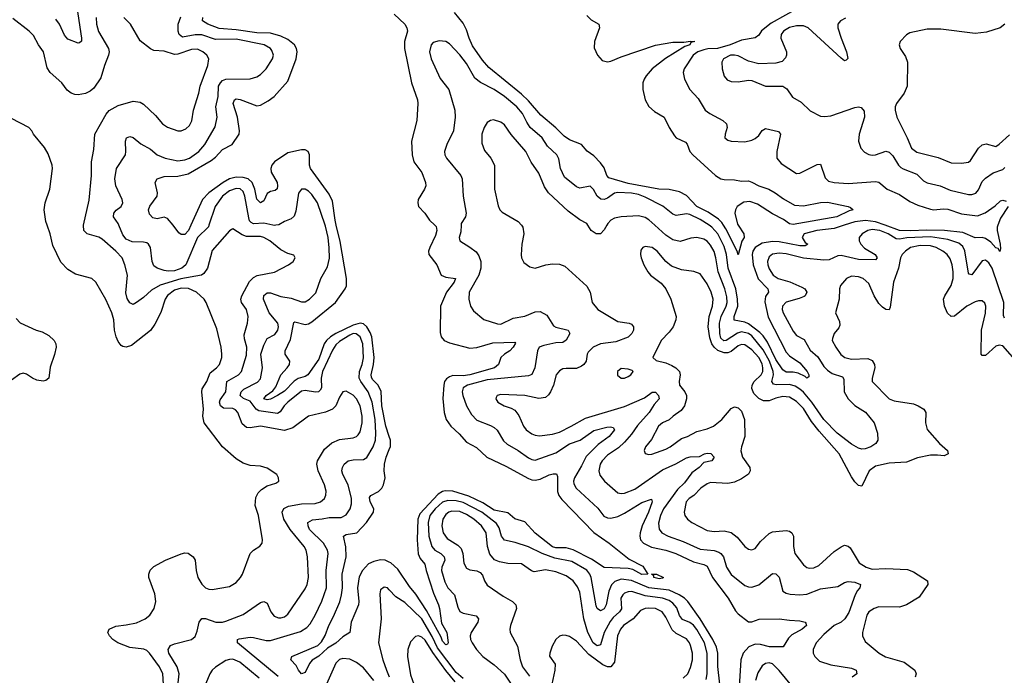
# Model space of a CAD drawing. Header units: inches. Extents: x 1473912 to 1647258, y 640388 to 773423.
# Tile 277 of 420: x 1537850 to 1543579, y 717381 to 721197. Entities that reach past the tile are written whole.
import ezdxf

# ---------------------------------------------------------------- set-up
doc = ezdxf.new("R2010")
doc.units = ezdxf.units.IN
doc.header["$MEASUREMENT"] = 0
for name, color, linetype in [('B5731', 7, 'Continuous'), ('B5732', 7, 'Continuous'), ('B5741', 7, 'Continuous'), ('B5742', 7, 'Continuous')]:
    doc.layers.add(name, color=color, linetype=linetype)

msp = doc.modelspace()

# ---------------------------------------------------------------- linework, layer by layer
at = {"layer": 'B5731', "color": 5}
for points, elevation in [([(1538686.9, 717330), (1538683, 717390), (1538663.9, 717430), (1538604.4, 717510), (1538590, 717524.4), (1538572.2, 717532.2), (1538490, 717542.5), (1538420.4, 717570), (1538391.9, 717590), (1538373.1, 717610), (1538363.5, 717630), (1538369.7, 717650), (1538410, 717667.6), (1538470, 717673.8), (1538530, 717686.3), (1538580.5, 717710), (1538606.9, 717730), (1538633, 717770), (1538642.3, 717810), (1538635.4, 717855.4), (1538600.5, 717950), (1538600.5, 717970), (1538608.2, 717991.8), (1538630, 718013.4), (1538699, 718050), (1538790, 718088.4), (1538810, 718094.4), (1538830, 718092.4), (1538858.7, 718070), (1538870.2, 718050), (1538876.2, 717990), (1538887.1, 717950), (1538910, 717910.3), (1538930.2, 717890.2), (1538950, 717881.5), (1538970, 717880.2), (1539070, 717898.3), (1539110, 717920.3), (1539135.4, 717950), (1539145.4, 717970), (1539191, 718089), (1539211, 718109), (1539246.6, 718133.4), (1539260.9, 718150), (1539262.4, 718170), (1539238.8, 718310), (1539220.7, 718370), (1539223.9, 718416.1), (1539237.1, 718442.9), (1539256.8, 718463.2), (1539290, 718483.2), (1539341, 718499), (1539357, 718510), (1539355.6, 718530), (1539346, 718550), (1539290, 718587.3), (1539250, 718597.6), (1539190, 718602), (1539150, 718616.4), (1539110, 718641), (1539030, 718709.7), (1538922.2, 718850), (1538914.7, 718890), (1538918.6, 718930), (1538908.7, 719030), (1538912.1, 719047.9), (1538938.2, 719090), (1538958.5, 719141.5), (1538995.3, 719170), (1539013, 719190), (1539025.4, 719230), (1539026.3, 719250), (1539021.6, 719290), (1538997.5, 719397.5), (1538935.1, 719550), (1538923.1, 719570), (1538879.3, 719610), (1538831.5, 719631.5), (1538790, 719634.9), (1538750, 719622.1), (1538709, 719591), (1538695.4, 719570), (1538670, 719493), (1538635.4, 719424.6), (1538611.4, 719388.6), (1538500.3, 719299.7), (1538470, 719290.8), (1538450, 719294.2), (1538441, 719301), (1538422.8, 719322.8), (1538410.5, 719350.5), (1538401.8, 719390), (1538397.2, 719450), (1538385.8, 719490), (1538350, 719567.6), (1538292.3, 719670), (1538270, 719691.1), (1538174.9, 719714.9), (1538130, 719742), (1538090, 719786), (1538043.2, 719883.2), (1538026.5, 719950), (1538009.3, 720000)], 780), ([(1538760.9, 717230), (1538777.4, 717390), (1538766, 717430), (1538717, 717510), (1538714.4, 717530), (1538726.3, 717553.7), (1538750, 717563.9), (1538849.3, 717590), (1538870, 717605.7), (1538882.7, 717637.3), (1538894.2, 717690), (1538909.1, 717710.9), (1538930, 717710.9), (1538990.8, 717690.8), (1539030, 717689.5), (1539050, 717695), (1539150, 717734.7), (1539250, 717805.4), (1539270, 717810.2), (1539290, 717801.1), (1539311, 717750), (1539330, 717724.1), (1539355.1, 717715.1), (1539370, 717714.4), (1539390, 717720.9), (1539410, 717736.9), (1539510, 717883.2), (1539523, 717910), (1539529.3, 717950), (1539523.6, 718070), (1539516.1, 718110), (1539505, 718130), (1539423.7, 718230), (1539387, 718290), (1539376.8, 718330), (1539387.4, 718352.6), (1539413.8, 718366.2), (1539490, 718378.1), (1539570, 718380.1), (1539600.4, 718390), (1539623.5, 718410), (1539631.4, 718430), (1539632.5, 718452.5), (1539622.6, 718490), (1539586.6, 718570), (1539579.4, 718610), (1539582.2, 718630), (1539623.7, 718696.3), (1539665.2, 718734.8), (1539710, 718753.1), (1539790, 718762.3), (1539809.9, 718770.1), (1539819.1, 718780.9), (1539830, 718798.7), (1539842.5, 718850), (1539841.6, 718890), (1539830.4, 718950), (1539810, 718989.8), (1539790, 719011.7), (1539750, 719034.8), (1539730, 719031.6), (1539710, 719000.7), (1539689.3, 718950), (1539670, 718929.8), (1539630, 718912), (1539530, 718889.7), (1539438.6, 718821.4), (1539390, 718805.6), (1539250, 718830.6), (1539190, 718821.1), (1539170, 718823.1), (1539144.1, 718844.1), (1539118.5, 718910), (1539105.6, 718925.6), (1539090, 718932.8), (1539035, 718935), (1539018.4, 718950), (1539013.2, 718970), (1539016.7, 718983.3), (1539049.9, 719030), (1539055.6, 719090), (1539122.9, 719130), (1539139.9, 719150), (1539170, 719244), (1539172.3, 719290), (1539158.5, 719338.5), (1539156.6, 719363.4), (1539175.8, 719430), (1539179.8, 719470), (1539169.8, 719510), (1539140.9, 719550), (1539136.6, 719570), (1539141.4, 719590), (1539187.3, 719672.7), (1539210, 719696.3), (1539232.5, 719707.5), (1539333, 719727), (1539414.5, 719770), (1539440.9, 719790), (1539452.7, 719810), (1539445.6, 719825.6), (1539410, 719836.9), (1539370, 719857.5), (1539304.9, 719910), (1539270.8, 719930), (1539250, 719935.2), (1539170, 719935.7), (1539144.5, 719944.5), (1539090, 719979.7), (1539070, 719968.2), (1538970, 719853.6), (1538942.6, 719750), (1538921.2, 719718.8), (1538906.7, 719710), (1538788, 719688), (1538667.8, 719652.2), (1538616.6, 719623.4), (1538570, 719579), (1538530, 719550.9), (1538510, 719539.7), (1538490, 719548.3), (1538474.2, 719574.2), (1538467, 719607), (1538477.7, 719710), (1538461.8, 719770), (1538445, 719810), (1538410, 719849.8), (1538330, 719919.2), (1538310, 719931.7), (1538242, 719950), (1538222.7, 719970), (1538221.6, 719998.4), (1538221.9, 720000)], 760), ([(1538950.8, 720000), (1538948.1, 719991.9), (1538883.6, 719930), (1538816.3, 719770), (1538792.6, 719750), (1538750, 719735.8), (1538713.9, 719733.9), (1538690, 719737.8), (1538649.4, 719750), (1538630, 719763.6), (1538620.9, 719790), (1538610.7, 719870), (1538599.3, 719890), (1538590, 719897.3), (1538570, 719902.4), (1538504.6, 719904.6), (1538470, 719918.7), (1538450, 719944.2), (1538427, 720000)], 740), ([(1538846.1, 720000), (1538832.5, 719970), (1538810, 719946), (1538790, 719947.5), (1538776.5, 719956.5), (1538742, 720000)], 720), ([(1539353.5, 717373.5), (1539117.4, 717570), (1539117, 717583), (1539118, 717590), (1539127, 717593), (1539190, 717602), (1539210, 717601.7), (1539283.3, 717583.3), (1539310, 717583.5), (1539484.1, 717635.9), (1539521.1, 717658.9), (1539539.9, 717680.1), (1539569.1, 717730), (1539607.6, 717812.4), (1539635, 717890), (1539633.9, 717990), (1539644.4, 718090), (1539640.5, 718110), (1539617.9, 718150), (1539536.4, 718230), (1539528.1, 718250), (1539526.8, 718270), (1539553.6, 718286.4), (1539610, 718291.4), (1539650, 718300.1), (1539721.2, 718298.8), (1539750, 718314.7), (1539773.2, 718350), (1539780.4, 718379.6), (1539780.4, 718410), (1539761.5, 718490), (1539729.9, 718550), (1539724.7, 718570), (1539727.3, 718590), (1539737.2, 718610), (1539761.6, 718630), (1539790, 718635.7), (1539850, 718636.8), (1539870, 718649.3), (1539906.7, 718710), (1539919.7, 718750), (1539922.6, 718790), (1539918.6, 718870), (1539899.8, 718970), (1539877.9, 719030), (1539834.9, 719090), (1539825.7, 719110), (1539827.8, 719150), (1539843.3, 719190), (1539851.2, 719228.8), (1539846.1, 719310), (1539830.8, 719350), (1539807.7, 719367.7), (1539790, 719369.4), (1539770, 719361.5), (1539710, 719324.1), (1539690, 719304.3), (1539670, 719273.7), (1539611.8, 719150), (1539603.4, 719110), (1539605.8, 719054.2), (1539598.9, 719041.1), (1539588.3, 719031.7), (1539570.5, 719029.5), (1539510, 719039.5), (1539490, 719033.8), (1539409.5, 718970), (1539387.9, 718950), (1539364.7, 718915.3), (1539350, 718904.9), (1539240.4, 718920.4), (1539225.5, 718930), (1539190, 718975.7), (1539152.2, 718992.2), (1539132.2, 719010), (1539138.1, 719030), (1539153.7, 719046.3), (1539233.8, 719086.2), (1539250, 719106.7), (1539261.7, 719170), (1539253.5, 719250), (1539270, 719303.1), (1539290, 719341.1), (1539335.1, 719364.9), (1539352.6, 719390), (1539355, 719410), (1539350.9, 719430), (1539300.4, 719490), (1539268.7, 719570), (1539270, 719592.4), (1539290, 719606.6), (1539310, 719606.2), (1539370, 719585.1), (1539430, 719576.4), (1539490, 719555.2), (1539510, 719555.6), (1539536.8, 719570), (1539572.3, 719607.7), (1539601.4, 719690), (1539641.2, 719758.8), (1539651.5, 719808.5), (1539651.4, 719868.6), (1539645.2, 719930), (1539630, 719994.5), (1539628, 720000)], 740), ([(1540000, 718770.6), (1539981, 718830), (1539957.7, 718950), (1539953.3, 719033.3), (1539935.7, 719070), (1539903.1, 719103.1), (1539896.4, 719116.4), (1539894.2, 719130), (1539908.8, 719190), (1539911.6, 719230), (1539898.2, 719350), (1539890, 719375.3), (1539870, 719409.5), (1539850, 719426), (1539830, 719430.2), (1539790, 719419.3), (1539689.6, 719370.4), (1539657.7, 719350), (1539634.4, 719330), (1539620.6, 719310), (1539590, 719220.7), (1539525.5, 719130), (1539510, 719119.9), (1539470, 719107.8), (1539446.5, 719093.5), (1539390, 719034.6), (1539349.1, 719010), (1539308.8, 718988.8), (1539290, 718984.6), (1539269.9, 718990), (1539284.2, 719010), (1539323.4, 719036.6), (1539339.2, 719060.8), (1539369.3, 719130.7), (1539406.6, 719170), (1539419, 719190), (1539421.2, 719210), (1539395.1, 719250), (1539393.8, 719270), (1539424.7, 719335.3), (1539445, 719435), (1539450, 719439.1), (1539510, 719423.1), (1539530, 719427.2), (1539550, 719438.9), (1539686.8, 719550), (1539743.5, 719630), (1539751.5, 719648.5), (1539751.4, 719690), (1539714.9, 719905.1), (1539692, 720000)], 720), ([(1539340.1, 720000), (1539330, 719998.1), (1539322.6, 720000)], 740), ([(1537830, 719457.3), (1537851.9, 719431.9), (1537945.5, 719390), (1537979.8, 719379.8), (1538019.3, 719359.3), (1538050.3, 719330), (1538060.9, 719310), (1538061.3, 719290), (1538052.3, 719247.7), (1538026.3, 719173.7), (1538019.1, 719110), (1538002.3, 719097.7), (1537987, 719093), (1537950, 719098.7), (1537923.6, 719110), (1537890, 719133), (1537870, 719139.7), (1537850, 719133), (1537801.5, 719098.5)], 780), ([(1540000, 718039.5), (1539975.8, 718050), (1539950, 718052.6), (1539910, 718044), (1539880.2, 718030), (1539844.1, 717990), (1539825.8, 717954.2), (1539815, 717890), (1539822.5, 717810), (1539820.5, 717790), (1539779.4, 717690), (1539770, 717629.5), (1539730, 717604.8), (1539690, 717567.5), (1539640.9, 717539.1), (1539590, 717491.7), (1539550.8, 717469.2), (1539536.2, 717450), (1539510, 717396.2), (1539490, 717388.7), (1539471.6, 717410), (1539458, 717438), (1539427.8, 717470), (1539432.7, 717490), (1539585, 717555), (1539605.4, 717574.6), (1539627.8, 717612.2), (1539648.1, 717670), (1539676.7, 717723.3), (1539712.4, 717807.6), (1539722.3, 717850), (1539727.4, 717890), (1539726.5, 717970), (1539750.3, 718070), (1539747.7, 718127.7), (1539733.1, 718190), (1539750, 718199.5), (1539810.7, 718210), (1539868.4, 718270), (1539908.2, 718330), (1539910.7, 718350), (1539888.5, 718390), (1539885.1, 718414.9), (1539892.5, 718427.5), (1539937.6, 718450), (1539956.2, 718470), (1539967.2, 718490), (1539976.8, 718530), (1539971.5, 718570), (1539972.8, 718610), (1539982.7, 718650), (1540000, 718694.6)], 720), ([(1540000, 717879.1), (1539990, 717889.7), (1539970, 717894), (1539950, 717878), (1539944.6, 717855.4), (1539952.4, 717710), (1539938.4, 717570), (1539963.3, 717470), (1539983.8, 717410), (1540000, 717372.7)], 740), ([(1539244.1, 717364.1), (1539130, 717457), (1539090, 717475), (1539070, 717473.7), (1539050, 717466.1), (1538990, 717428), (1538968.8, 717410), (1538955.3, 717390), (1538922.9, 717310)], 760), ([(1539910, 717350.5), (1539850, 717423.4), (1539810, 717455.7), (1539770, 717474.2), (1539730, 717479.4), (1539710, 717472.4), (1539690, 717451), (1539627.9, 717312.1)], 740)]:
    msp.add_lwpolyline(points, dxfattribs=dict(at, elevation=elevation))
at = {"layer": 'B5732', "color": 5}
for points, elevation in [([(1538182.8, 721270), (1538210.2, 721089.8), (1538208.4, 721071.6), (1538197.1, 721062.9), (1538190, 721060.9), (1538130, 721084), (1538110, 721106), (1538080.4, 721170), (1538060.4, 721200.4)], 740), ([(1538294.8, 721210), (1538296.9, 721170), (1538307.6, 721127.6), (1538367.2, 721030), (1538370.8, 721010), (1538367, 720990), (1538343.2, 720930), (1538321.9, 720858.1), (1538281.3, 720798.7), (1538259.8, 720780.2), (1538233.2, 720766.8), (1538190, 720759.3), (1538170, 720761.8), (1538149, 720769), (1538125.8, 720785.8), (1538094.7, 720830), (1538026.3, 720890), (1538010, 720917.2), (1537987.7, 721010), (1537959.2, 721050), (1537930, 721105.1), (1537904.7, 721130), (1537810, 721203.1)], 760), ([(1538221.9, 720000), (1538253, 720147), (1538267.2, 720290), (1538267.8, 720370), (1538282, 720442), (1538287.8, 720530), (1538352.9, 720647.1), (1538370.8, 720669.2), (1538421.8, 720698.2), (1538510, 720722.9), (1538550, 720716.2), (1538570, 720704.4), (1538639.6, 720639.6), (1538681.3, 720590), (1538710, 720571.6), (1538770, 720549.1), (1538790, 720549.1), (1538817.4, 720562.6), (1538838.1, 720581.9), (1538852.3, 720607.7), (1538861.4, 720670), (1538891.9, 720770), (1538898.9, 720810), (1538944.1, 720930), (1538951.1, 720970), (1538939.1, 720990), (1538915.3, 721010), (1538884.6, 721024.6), (1538850, 721024.3), (1538770, 720995.8), (1538750, 720993.8), (1538690, 721013.1), (1538630, 721017.4), (1538610, 721026.5), (1538550, 721074.4), (1538495.3, 721170), (1538455.4, 721210)], 760), ([(1538427, 720000), (1538422.9, 720010), (1538395.8, 720050), (1538397.1, 720070), (1538411.7, 720088.3), (1538440.3, 720110), (1538448.9, 720130), (1538445.8, 720150), (1538409.4, 720229.4), (1538403, 720270), (1538413, 720330), (1538464.7, 720410), (1538468, 720430), (1538464.8, 720490), (1538471, 720509), (1538490, 720516.9), (1538510, 720510.3), (1538555.3, 720475.3), (1538610, 720443.2), (1538650, 720410.1), (1538697, 720390), (1538770, 720375.3), (1538810, 720380.5), (1538838, 720390), (1538891.2, 720430), (1538927.7, 720470), (1538986.9, 720573.1), (1538999.1, 720630), (1538991, 720690), (1539004.1, 720750), (1539007.3, 720810), (1539018.3, 720830), (1539030, 720842.2), (1539050, 720851.5), (1539190, 720852.5), (1539230, 720864.1), (1539250, 720877.2), (1539283.8, 720910), (1539321.1, 720970), (1539325.7, 720990), (1539317.4, 721017.4), (1539308.8, 721030), (1539273, 721050), (1539110, 721082.7), (1538990, 721081.8), (1538908.9, 721108.9), (1538870, 721108.5), (1538796.1, 721096.1), (1538778.5, 721110), (1538771.6, 721130), (1538771.8, 721170), (1538786.9, 721213.1)], 740), ([(1538742, 720000), (1538710, 720040.5), (1538690, 720047.1), (1538650, 720038), (1538624.1, 720044.1), (1538604.8, 720064.8), (1538599.4, 720090), (1538607.7, 720112.3), (1538649.8, 720170), (1538651.2, 720190), (1538638.4, 720250), (1538649.5, 720270), (1538690, 720284.7), (1538770, 720285.9), (1538830, 720300.1), (1538963.5, 720376.5), (1538990, 720397.2), (1539030, 720441.4), (1539086.5, 720470), (1539126.1, 720530), (1539129.3, 720550), (1539117.9, 720630), (1539092.1, 720710), (1539099.8, 720730), (1539110, 720736.1), (1539131.8, 720731.8), (1539230, 720696.1), (1539250, 720699.4), (1539296, 720724), (1539329.8, 720750), (1539410, 720839), (1539458.3, 720970), (1539465, 721010), (1539460.9, 721030), (1539449.1, 721050), (1539410, 721082.5), (1539370, 721102), (1539310, 721117.6), (1539230, 721120.7), (1539110, 721137.8), (1539010, 721146), (1538945.3, 721170), (1538913.3, 721190), (1538914.8, 721210)], 720), ([(1538009.3, 720000), (1538001.8, 720021.8), (1537992.4, 720090), (1537998.8, 720130), (1538024.2, 720210), (1538039.8, 720330), (1538038.5, 720350), (1538015.2, 720415.2), (1537993.4, 720453.4), (1537929.7, 720529.7), (1537919.5, 720550), (1537902, 720570), (1537801.8, 720621.8)], 780), ([(1539692, 720000), (1539684.8, 720030), (1539670, 720140.4), (1539650, 720180.5), (1539542.7, 720330), (1539536, 720350), (1539535.2, 720410), (1539528.8, 720428.8), (1539510, 720438.9), (1539490, 720439.1), (1539410, 720422.6), (1539331.5, 720370), (1539317.1, 720350), (1539311.6, 720330), (1539313.8, 720310), (1539347.5, 720250), (1539350.8, 720229.2), (1539347.4, 720212.6), (1539336.6, 720203.4), (1539310, 720196.8), (1539290, 720185.3), (1539270, 720143), (1539250.5, 720130), (1539230, 720152.6), (1539217.8, 720210), (1539201.5, 720250), (1539179.1, 720270), (1539150, 720279), (1539110, 720279.4), (1539069.9, 720270.1), (1539034, 720250), (1538951.2, 720190), (1538914.1, 720150), (1538846.1, 720000)], 720), ([(1539322.6, 720000), (1539270, 720013.4), (1539210, 720009.1), (1539196.2, 720016.2), (1539187.1, 720027.1), (1539182.7, 720042.7), (1539159.5, 720170), (1539150, 720197.5), (1539131.8, 720211.8), (1539110, 720214.8), (1539070, 720201.5), (1539030.7, 720170), (1538986.2, 720110), (1538950.8, 720000)], 740), ([(1539628, 720000), (1539581.7, 720130), (1539550, 720178.7), (1539530, 720198.6), (1539510, 720210.7), (1539490, 720210.9), (1539472.1, 720187.9), (1539457.3, 720082.7), (1539446.9, 720053.1), (1539430, 720038.2), (1539390, 720022.8), (1539356.9, 720003.1), (1539340.1, 720000)], 740)]:
    msp.add_lwpolyline(points, dxfattribs=dict(at, elevation=elevation))
at = {"layer": 'B5741', "color": 5}
for points, elevation in [([(1540265.1, 720000), (1540272.7, 719992.7), (1540277.8, 719970), (1540270, 719940.5), (1540236.1, 719870), (1540229.4, 719850), (1540230.2, 719830), (1540276.2, 719770), (1540302.4, 719710), (1540330, 719697.5), (1540385.5, 719690), (1540378.5, 719670), (1540333.1, 719610), (1540299, 719530), (1540297, 719377), (1540301.8, 719350), (1540319.5, 719330), (1540350, 719315.5), (1540470, 719284.9), (1540510, 719288), (1540603.7, 719316.3), (1540730, 719320.7), (1540734, 719314), (1540720.9, 719290), (1540702.2, 719270), (1540670.1, 719249.9), (1540650.2, 719230), (1540636.5, 719190), (1540613.4, 719170), (1540469.6, 719129.6), (1540430, 719124.1), (1540370, 719125.4), (1540350, 719118.7), (1540333.1, 719106.9), (1540322.5, 719090), (1540318.1, 719070), (1540312.5, 718992.5), (1540320.2, 718910), (1540331, 718870), (1540359, 718830), (1540406.7, 718786.7), (1540450, 718737.8), (1540507.3, 718707.3), (1540567.3, 718650), (1540678.4, 718598.4), (1540810, 718525.9), (1540830, 718517.7), (1540850, 718515.7), (1540877.5, 718522.5), (1540930, 718548.1), (1540954.3, 718554.3), (1540972.9, 718552.9), (1540978.4, 718538.4), (1540979.2, 718450), (1540987.4, 718427.4), (1541004.2, 718404.2), (1541190, 718211.8), (1541280.4, 718150), (1541397.2, 718057.2), (1541475.6, 718015.6), (1541504.7, 717970), (1541470, 717967.8), (1541416.7, 717996.7), (1541390, 718002.5), (1541250, 718008.8), (1541177.3, 718057.3), (1541070, 718111.5), (1541030, 718122.5), (1540970, 718123.6), (1540950, 718128.7), (1540848.8, 718208.8), (1540790, 718273.5), (1540730, 718290.6), (1540690, 718325.8), (1540610, 718342.2), (1540543.9, 718383.9), (1540463.3, 718423.3), (1540370, 718453.2), (1540325.7, 718454.3), (1540309.7, 718450.3), (1540285.1, 718434.9), (1540178.4, 718321.6), (1540167.2, 718290), (1540162.1, 718170), (1540167.9, 718087.9), (1540180.3, 718060.3), (1540207.7, 718027.7), (1540215.2, 717990), (1540258.1, 717858.1), (1540286.6, 717790), (1540292.8, 717770), (1540303.3, 717683.3), (1540334.5, 717630), (1540342.4, 717570), (1540338.5, 717561.5), (1540330, 717558.2), (1540310, 717579.2), (1540302.5, 717602.5), (1540217.2, 717757.2), (1540153.9, 717853.9), (1540117.1, 717897.1), (1540050, 717997.7), (1540010, 718035.1), (1540000, 718039.5)], 720), ([(1540418.8, 720000), (1540417.2, 719962.8), (1540407.9, 719930), (1540410.3, 719910.3), (1540470, 719873.4), (1540505.4, 719845.4), (1540522.3, 719822.3), (1540533.7, 719790), (1540532.7, 719750), (1540521.5, 719710), (1540464.5, 719610), (1540463.7, 719570), (1540473, 719530), (1540490, 719503.1), (1540550.9, 719450.9), (1540630, 719426.5), (1540650, 719425.2), (1540721, 719459), (1540790, 719471), (1540850, 719497.3), (1540879.2, 719499.2), (1540916.9, 719476.9), (1540955.6, 719415.6), (1540970, 719406.8), (1541041.3, 719390), (1541051.2, 719370), (1541030, 719332.3), (1541010, 719317), (1540970, 719315.1), (1540898.8, 719301.2), (1540872.6, 719290), (1540863.2, 719270), (1540847.8, 719170), (1540829, 719131), (1540810, 719124.2), (1540570, 719100.3), (1540454.9, 719070), (1540430, 719054.6), (1540423.9, 719030), (1540427.7, 719010), (1540450.2, 718950), (1540478.1, 718898.1), (1540510, 718865.9), (1540590, 718835.6), (1540610, 718823.8), (1540627.3, 718807.3), (1540665.8, 718745.8), (1540685.6, 718725.6), (1540750, 718690.1), (1540810, 718646.4), (1540830, 718636.1), (1540850, 718632.3), (1540970, 718675.5), (1541050, 718728.3), (1541111.5, 718748.5), (1541190, 718806), (1541265.6, 718825.6), (1541287.8, 718827.8), (1541302.6, 718822.6), (1541311.3, 718810), (1541279.4, 718770), (1541215.9, 718724.1), (1541145.5, 718654.5), (1541119.5, 718600.5), (1541077.5, 718530), (1541072.5, 718510), (1541074.7, 718494.7), (1541087.9, 718470), (1541214.4, 718354.4), (1541247.9, 718307.9), (1541270, 718297), (1541290, 718295.7), (1541330, 718305), (1541370, 718324.8), (1541470, 718386.4), (1541526.8, 718406.8), (1541530.8, 718390), (1541508.8, 718330), (1541471.3, 718250), (1541460.1, 718210), (1541457.5, 718190), (1541462.1, 718170), (1541479.3, 718150), (1541526.5, 718126.5), (1541610, 718108.3), (1541667.9, 718090), (1541770, 718042.2), (1541830, 718025.6), (1541850, 718015.4), (1541880.5, 717950), (1541972.2, 717830), (1542015.5, 717755.5), (1542030, 717737.6), (1542090, 717692.4), (1542110, 717692.2), (1542152.9, 717707.1), (1542270, 717710.2), (1542330, 717700.9), (1542390, 717698.5), (1542420.7, 717690), (1542423.8, 717683.8), (1542428, 717670), (1542403.8, 717650), (1542343.2, 717616.8), (1542323.3, 717596.7), (1542292.6, 717547.4), (1542213.1, 717546.9), (1542160.3, 717560.3), (1542130, 717561.5), (1542093, 717547), (1542059.2, 717510), (1542045.5, 717470), (1542031.8, 717251.8)], 740), ([(1540769.1, 720000), (1540777.7, 719990), (1540782.4, 719950), (1540771.5, 719890), (1540768.6, 719828.6), (1540770.5, 719810.5), (1540783.4, 719783.4), (1540818.5, 719758.5), (1540850, 719750.5), (1540910.8, 719769.2), (1540950, 719776.1), (1540990, 719773.8), (1541021.8, 719761.8), (1541150, 719646), (1541169, 719610), (1541180.9, 719550), (1541214, 719510), (1541330, 719440.2), (1541396, 719430), (1541410, 719423.8), (1541421.3, 719410), (1541421.1, 719390), (1541412.7, 719370), (1541390, 719348.8), (1541318.3, 719321.7), (1541230, 719311), (1541186.9, 719290), (1541158.5, 719261.5), (1541152.2, 719250), (1541145.4, 719210), (1541132.1, 719190), (1541119.1, 719180.9), (1541090, 719166.9), (1541030, 719167.3), (1541010, 719164.1), (1540990, 719153.5), (1540970.9, 719129.1), (1540955.9, 719070), (1540939.2, 719030), (1540927.5, 719012.5), (1540910, 718997.7), (1540870, 718991.6), (1540790, 719008.8), (1540650, 719015.3), (1540628.5, 719010), (1540623, 718997), (1540620.3, 718990), (1540632.4, 718970), (1540668, 718950), (1540710, 718936.5), (1540730, 718923.6), (1540753.4, 718893.4), (1540781.2, 718830), (1540796.5, 718810), (1540830, 718785.6), (1540850, 718777.7), (1540875.1, 718775.1), (1540950, 718785), (1540990, 718796.8), (1541059.3, 718830), (1541141.7, 718878.3), (1541370, 718944.9), (1541484.6, 718995.4), (1541530, 719028.9), (1541550, 719028.7), (1541566, 719010), (1541570.2, 718990), (1541542, 718958), (1541512.2, 718910), (1541445.1, 718834.9), (1541410, 718783.4), (1541370, 718737.2), (1541335.1, 718704.9), (1541270, 718662), (1541239.4, 718630), (1541228.2, 718610), (1541219.4, 718570), (1541225.2, 718545.2), (1541253.2, 718510), (1541330, 718443.2), (1541350, 718439.4), (1541370, 718441.6), (1541430, 718464.3), (1541590, 718576.1), (1541668, 718612), (1541730, 718646.5), (1541752.2, 718652.2), (1541805.7, 718654.3), (1541834, 718670), (1541850, 718673.4), (1541871.2, 718671.2), (1541890.3, 718650), (1541877.1, 718630), (1541830, 718619.7), (1541802.9, 718590), (1541761.3, 718558.7), (1541718, 718502), (1541677.4, 718462.6), (1541596.5, 718350), (1541577.7, 718310), (1541566.9, 718266.9), (1541570.7, 718230.7), (1541587.3, 718210), (1541622.7, 718190), (1541710, 718159.6), (1541810, 718114.3), (1541890, 718107.4), (1541918.3, 718098.3), (1541930.4, 718090.4), (1541944.6, 718070), (1541963.5, 718010), (1541990, 717967.2), (1542070, 717903.8), (1542090, 717895.4), (1542110, 717893.5), (1542150, 717907.9), (1542230, 717972.4), (1542250, 717971.3), (1542270, 717952.7), (1542291.4, 717870), (1542310, 717858.7), (1542332.9, 717852.9), (1542390, 717849.6), (1542430, 717852.8), (1542510, 717883.5), (1542610, 717898.4), (1542650, 717920.6), (1542670, 717926), (1542710, 717922.3), (1542742.4, 717910), (1542739, 717890), (1542725.1, 717874.9), (1542711.8, 717848.2), (1542673.9, 717746.1), (1542651.3, 717708.7), (1542629.3, 717690.7), (1542590, 717669.9), (1542530, 717618.8), (1542485.4, 717570), (1542466.6, 717530), (1542467.2, 717510), (1542475.8, 717490), (1542504, 717464), (1542570, 717441.5), (1542690, 717422), (1542717.6, 717410), (1542721.1, 717390), (1542693.1, 717370)], 760), ([(1541265.6, 720000), (1541250, 719974), (1541230, 719951.2), (1541204.5, 719950), (1541175.8, 719970), (1541156.2, 720000)], 760), ([(1543580.4, 719460.4), (1543575.3, 719475.3), (1543577.1, 719550), (1543509.4, 719750), (1543490, 719781.4), (1543470, 719796.8), (1543450, 719793.3), (1543390, 719711.1), (1543375.4, 719715.4), (1543370, 719720.9), (1543350, 719850.9), (1543337.2, 719877.2), (1543315.2, 719895.2), (1543250, 719917.7), (1543150, 719932.3), (1543011.9, 719928.1), (1542970, 719919.3), (1542950, 719920.5), (1542903, 719950), (1542854.5, 719970), (1542810, 719976.4), (1542784.7, 719970), (1542752.1, 719950), (1542735.2, 719930), (1542734.5, 719910), (1542744.8, 719890), (1542766.4, 719866.4), (1542827.2, 719830), (1542838.9, 719810), (1542830, 719798.7), (1542730, 719802), (1542630, 719825.2), (1542610, 719822.9), (1542561, 719799), (1542530, 719796.3), (1542410, 719809.1), (1542310, 719833.9), (1542270, 719838.6), (1542230, 719832.5), (1542210, 719815.8), (1542202.1, 719790), (1542203.3, 719770), (1542210, 719746.7), (1542234.2, 719710), (1542263.2, 719690), (1542331.2, 719671.2), (1542400.8, 719640.8), (1542419.1, 719630), (1542431.1, 719610), (1542420.2, 719590), (1542413.8, 719586.2), (1542386.1, 719573.9), (1542310, 719552.8), (1542287.8, 719530), (1542286.7, 719510), (1542291.7, 719490), (1542350, 719384.6), (1542370, 719358.6), (1542414.6, 719334.6), (1542450, 719273.8), (1542494, 719234), (1542530, 719178), (1542550, 719156.1), (1542578.3, 719138.3), (1542637.2, 719117.2), (1542644.8, 719104.8), (1542647.9, 719030), (1542670, 718991), (1542710, 718951.5), (1542772.2, 718912.2), (1542821.5, 718850), (1542841.1, 718790), (1542843.1, 718750), (1542832, 718730), (1542802.4, 718710), (1542770, 718698.8), (1542750, 718697.2), (1542730, 718703.1), (1542690, 718726), (1542606.4, 718790), (1542530, 718868.8), (1542458.7, 718970), (1542410, 719028.7), (1542390, 719046.2), (1542362.8, 719062.8), (1542330, 719074.2), (1542251.2, 719071.2), (1542235.3, 719075.3), (1542226.6, 719090), (1542236.4, 719130), (1542234.8, 719150), (1542212.7, 719210), (1542175.7, 719275.7), (1542110, 719356.4), (1542090, 719371.1), (1542050, 719380.1), (1542026.8, 719373.2), (1541960.2, 719330), (1541947.8, 719327.8), (1541930, 719342.9), (1541923.4, 719370), (1541921.6, 719430), (1541931.2, 719470), (1541961, 719530), (1541965.8, 719550), (1541964.2, 719584.2), (1541953, 719630), (1541914.2, 719730), (1541901.5, 719810), (1541890, 719848.6), (1541870, 719884.6), (1541850, 719906.9), (1541830, 719919.9), (1541790, 719929.9), (1541754.4, 719925.6), (1541693.4, 719906.6), (1541650, 719914.6), (1541610, 719943), (1541546.1, 720000)], 760), ([(1542648.2, 720000), (1542590, 719981.5), (1542488.7, 719970), (1542414.4, 719950), (1542402.7, 719930), (1542421, 719901), (1542435.8, 719890), (1542419.6, 719880.4), (1542390, 719881.1), (1542270, 719904.4), (1542230, 719905.7), (1542170, 719895.8), (1542130, 719871.3), (1542116.6, 719850), (1542111.8, 719830), (1542118.7, 719770), (1542147.7, 719687.7), (1542204, 719630), (1542206.8, 719610), (1542190, 719586.6), (1542185.4, 719554.6), (1542206.1, 719466.1), (1542310, 719261.7), (1542330, 719241.2), (1542390, 719199.8), (1542431.8, 719150), (1542442.3, 719130), (1542442, 719118), (1542430, 719109.8), (1542419.5, 719119.5), (1542379.4, 719139.4), (1542350, 719146.1), (1542310, 719146), (1542290, 719157.9), (1542250, 719218.8), (1542200.6, 719320.6), (1542176.9, 719356.9), (1542157.1, 719377.1), (1542090, 719427.2), (1542070, 719436.2), (1542007, 719447), (1542007.4, 719470), (1542028.9, 719530), (1542027.5, 719570), (1542017.1, 719630), (1541971.8, 719750), (1541962.4, 719830), (1541950, 719876.5), (1541912.3, 719950), (1541877.7, 719990), (1541862, 720000)], 740), ([(1542030.1, 720000), (1542062.8, 719950), (1542064.9, 719930), (1542052.5, 719907.5), (1542030, 719829), (1542024, 719850), (1541959, 719979), (1541945.5, 720000)], 720), ([(1543542.1, 720000), (1543538.4, 719990), (1543536.9, 719970), (1543556.1, 719890), (1543557.3, 719862.7), (1543552.3, 719847.7), (1543544.2, 719864.2), (1543530, 719869.8), (1543501.7, 719901.7), (1543470, 719922.6), (1543450, 719928.7), (1543410, 719926.9), (1543338.1, 719958.1), (1543230.6, 719970.6), (1543127.5, 719972.5), (1543032.9, 719967.1), (1542970, 719970.2), (1542885.7, 720000)], 740), ([(1543670, 719185.7), (1543570, 719298), (1543550, 719303), (1543530, 719297.2), (1543470, 719243.1), (1543450, 719242), (1543444.2, 719250), (1543446.8, 719390), (1543468.9, 719488.9), (1543471.8, 719530), (1543466.9, 719546.9), (1543450, 719560.5), (1543430, 719561.1), (1543410, 719555.1), (1543361.8, 719530), (1543290, 719471.4), (1543270, 719468.9), (1543249.5, 719489.5), (1543232.1, 719530), (1543226, 719570), (1543232.4, 719590), (1543270, 719650.3), (1543281, 719690), (1543282.2, 719730), (1543276.2, 719770), (1543264.3, 719804.3), (1543246.5, 719830), (1543221.8, 719850), (1543182.7, 719870), (1543150, 719879.7), (1543090, 719881.8), (1543033.8, 719870), (1543003.5, 719850), (1542984.3, 719830), (1542974.6, 719810), (1542963.1, 719750), (1542935, 719670), (1542915.6, 719524.4), (1542910, 719508.4), (1542890, 719509.1), (1542870, 719522.7), (1542850, 719544.9), (1542822.7, 719590), (1542790, 719662), (1542758.4, 719690), (1542730, 719700.9), (1542690, 719703.1), (1542660.3, 719690), (1542626, 719650), (1542619.6, 719630), (1542617.8, 719570), (1542597.7, 719490), (1542620.5, 719440.5), (1542622, 719418), (1542616.5, 719403.5), (1542590.1, 719369.9), (1542579, 719341), (1542578.2, 719330), (1542599, 719290), (1542627.7, 719247.7), (1542650.4, 719230), (1542690, 719221.4), (1542785, 719225), (1542810, 719213.7), (1542823.7, 719190), (1542826.7, 719170), (1542811.3, 719110), (1542810.3, 719090), (1542909.2, 718989.2), (1542937.5, 718977.5), (1543050, 718960.4), (1543077.4, 718950), (1543110.2, 718930), (1543122, 718910), (1543120.2, 718850), (1543130.9, 718810.9), (1543201.3, 718730), (1543248.7, 718690), (1543251.8, 718670), (1543230, 718657.4), (1543190, 718662.9), (1543150, 718661.6), (1543073.9, 718646.1), (1543010, 718622), (1542910, 718615.1), (1542830, 718597.9), (1542792.9, 718570), (1542750, 718482), (1542730, 718485.1), (1542710, 718507.8), (1542690, 718536.5), (1542618.5, 718670), (1542501.7, 718801.7), (1542457.7, 718857.7), (1542410, 718932.8), (1542370, 718975.4), (1542330, 718999.4), (1542290, 719004.3), (1542250, 718994.8), (1542210, 718978.8), (1542178.3, 718978.3), (1542151.3, 718991.3), (1542121.4, 719021.4), (1542111, 719050), (1542112.7, 719070), (1542124.1, 719090), (1542164.6, 719130), (1542173.8, 719150), (1542174.5, 719170), (1542170, 719193), (1542150.9, 719230), (1542110, 719274.4), (1542070, 719303.9), (1542050, 719305.6), (1542030, 719297.6), (1541990, 719265.3), (1541970, 719257.6), (1541950, 719257.7), (1541911.4, 719271.4), (1541890.2, 719290.2), (1541877.8, 719310), (1541865.9, 719345.9), (1541856.3, 719410), (1541860.9, 719470), (1541881.5, 719530), (1541884.6, 719570), (1541873.6, 719610), (1541850, 719659.8), (1541810, 719716.8), (1541771.8, 719731.8), (1541701.4, 719741.4), (1541643, 719763), (1541608.7, 719788.7), (1541558.3, 719850), (1541530, 719871.1), (1541490, 719877), (1541476, 719870), (1541464.9, 719855.1), (1541462, 719830), (1541465.5, 719810), (1541482, 719770), (1541504, 719730), (1541520.7, 719710), (1541582.9, 719662.9), (1541610, 719630.6), (1541639.1, 719570), (1541669.1, 719470), (1541668.1, 719450), (1541653, 719410), (1541630, 719377.3), (1541582.7, 719330), (1541534.9, 719230), (1541553.9, 719213.9), (1541610, 719199.4), (1541644, 719184), (1541667.7, 719170), (1541689.1, 719150), (1541694, 719130), (1541686.7, 719090), (1541689.2, 719070), (1541721.1, 719030), (1541729.4, 719010), (1541730.1, 718990.1), (1541719, 718950), (1541698.3, 718921.7), (1541652.9, 718890), (1541630, 718867.6), (1541590, 718849.8), (1541566.4, 718830), (1541525.8, 718754.2), (1541490.4, 718710), (1541483.7, 718690), (1541490, 718671), (1541510, 718665.7), (1541528.8, 718668.8), (1541610, 718697.1), (1541635.4, 718710), (1541700.9, 718759.1), (1541736.3, 718770), (1541790, 718799.8), (1541850, 718814.6), (1541886.9, 718830), (1541935.4, 718870), (1541990, 718933.1), (1542010, 718942.6), (1542030, 718937.4), (1542050, 718918), (1542067.1, 718870), (1542068.9, 718770), (1542049.6, 718710), (1542047, 718687), (1542055.9, 718650), (1542097.6, 718590), (1542100.2, 718570), (1542090, 718551.6), (1542050, 718524.4), (1542010, 718504.8), (1541970, 718496.5), (1541870, 718503.2), (1541850, 718496.2), (1541812.9, 718470), (1541772.5, 718427.5), (1541745.7, 718410), (1541728.4, 718390), (1541716.9, 718330), (1541720.9, 718310), (1541734.9, 718290), (1541761.1, 718270), (1541850, 718223.2), (1541890, 718218.1), (1541950, 718222.1), (1541990, 718212.5), (1542025.2, 718185.2), (1542070, 718130.3), (1542090, 718114.6), (1542110, 718110.3), (1542130, 718118.7), (1542159.8, 718160.2), (1542210, 718206.5), (1542230, 718215.6), (1542250, 718218.3), (1542310, 718222.7), (1542330, 718219), (1542342, 718210), (1542352.9, 718190), (1542352.1, 718130), (1542361.2, 718090), (1542410, 718024.6), (1542430, 718009.1), (1542444.8, 718004.8), (1542470, 718006), (1542500.4, 718019.6), (1542590, 718101.2), (1542630, 718129.1), (1542650, 718137.4), (1542670, 718133.4), (1542682.2, 718122.2), (1542735.5, 718035.5), (1542774.6, 718010), (1542810, 717999), (1542890, 718003), (1543016.4, 717996.4), (1543050, 717983.1), (1543131.8, 717930), (1543134.9, 717910), (1543084.3, 717835.7), (1543010, 717791.8), (1542970, 717777.9), (1542850, 717779), (1542821.6, 717770), (1542790.3, 717750), (1542779.2, 717730), (1542754.3, 717630), (1542754, 717610), (1542770, 717577.2), (1542850.2, 717510), (1542888.1, 717488.1), (1542997, 717457), (1543057.7, 717410), (1543066, 717390), (1543061.5, 717370)], 780), ([(1540000, 718694.6), (1540007.1, 718712.9), (1540006.6, 718750), (1540000, 718770.6)], 720), ([(1541923.2, 717330), (1541912.1, 717432.1), (1541912.8, 717510), (1541905.2, 717545.2), (1541883.3, 717590), (1541810.1, 717710.1), (1541738.1, 717810), (1541718.7, 717830), (1541687.9, 717850), (1541630, 717876.2), (1541510, 717890.7), (1541410, 717933.3), (1541350, 717940.1), (1541312.3, 717927.7), (1541293.4, 717906.6), (1541277.7, 717870), (1541263.2, 717790), (1541250, 717767.4), (1541230, 717755.6), (1541210, 717769.6), (1541204.7, 717784.7), (1541175.1, 717950), (1541167.7, 717970), (1541150, 717992.1), (1541063.2, 718043.2), (1540963.3, 718063.3), (1540889.9, 718089.9), (1540810, 718127.7), (1540733.5, 718153.5), (1540670, 718168.1), (1540654.2, 718190), (1540640, 718240), (1540624.7, 718264.7), (1540539, 718330), (1540430, 718385.7), (1540390, 718396.4), (1540341.2, 718398.8), (1540310, 718388.9), (1540266.9, 718350), (1540235.8, 718310), (1540225.7, 718270), (1540230.7, 718190.7), (1540248.1, 718130), (1540265.9, 718110), (1540299.8, 718090), (1540320.5, 718070), (1540322.7, 718050), (1540306.4, 718010), (1540304.6, 717990), (1540323.9, 717923.9), (1540341.1, 717890), (1540380.1, 717850), (1540398.3, 717778.3), (1540410, 717753.1), (1540430, 717741.5), (1540506.4, 717726.4), (1540519.7, 717710), (1540516.1, 717690), (1540477.3, 717630), (1540470.9, 717610), (1540472.7, 717590), (1540481.7, 717570), (1540508.7, 717530), (1540544.8, 717490), (1540610, 717442.2), (1540670, 717387.7), (1540709.5, 717330)], 740), ([(1541843.7, 717356.3), (1541851, 717389), (1541850.6, 717510), (1541833.7, 717570), (1541790, 717647.7), (1541770, 717673.2), (1541750, 717688), (1541705.7, 717705.7), (1541690, 717728.9), (1541673.1, 717773.1), (1541650, 717801.6), (1541630, 717815.4), (1541590, 717830), (1541490, 717843.3), (1541412.2, 717867.8), (1541390, 717867), (1541370, 717859.3), (1541358.7, 717850), (1541348.7, 717830), (1541351.4, 717768.6), (1541339.6, 717750), (1541303, 717717), (1541285.7, 717694.3), (1541251.2, 717630), (1541230, 717557.7), (1541210, 717552.5), (1541187.2, 717570), (1541156.4, 717630), (1541132.5, 717710), (1541110, 717864.7), (1541096.2, 717896.2), (1541070, 717930.5), (1541030, 717960.7), (1540970, 717983.9), (1540910, 717994.6), (1540843.6, 717983.6), (1540827.9, 717987.9), (1540770, 718028.7), (1540690, 718031.5), (1540641.1, 718041.1), (1540613.2, 718053.2), (1540585, 718085), (1540572.4, 718130), (1540563.7, 718210), (1540537.8, 718250), (1540493.2, 718290), (1540450, 718317.7), (1540410, 718333.6), (1540364.4, 718335.6), (1540346.7, 718330), (1540330, 718317.2), (1540312, 718290), (1540306.1, 718250), (1540314.6, 718210), (1540337.5, 718177.5), (1540398.6, 718138.6), (1540417.9, 718117.9), (1540428.6, 718090), (1540434.2, 718034.2), (1540450, 718005.3), (1540470, 717995.6), (1540510, 717988.9), (1540530, 717979.5), (1540542.8, 717962.8), (1540554, 717930), (1540570, 717906), (1540662.2, 717842.2), (1540717.1, 717810), (1540736.4, 717790), (1540740.3, 717770), (1540706, 717670), (1540702, 717650), (1540704.4, 717630), (1540746.7, 717550), (1540761.8, 717470), (1540775, 717430), (1540815.6, 717375.6)], 760), ([(1540430, 717362.8), (1540390, 717397.1), (1540280.6, 717540.6), (1540250, 717607), (1540190, 717708.5), (1540090, 717803.7), (1540038.3, 717838.3), (1540000, 717879.1)], 740), ([(1541710, 717364.3), (1541737, 717390), (1541754, 717426), (1541764.7, 717470), (1541764.1, 717510), (1541754, 717554), (1541747.9, 717570), (1541730, 717593.2), (1541670, 717623.6), (1541646, 717646), (1541610, 717719.8), (1541588, 717750), (1541550, 717768.8), (1541508.8, 717771.2), (1541490, 717769.9), (1541462, 717758), (1541419.8, 717710), (1541362.7, 717670), (1541345.8, 717650), (1541329.1, 717610), (1541310, 717456.3), (1541290, 717429.4), (1541270, 717429.9), (1541242.1, 717442.1), (1541161, 717501), (1541090, 717579.3), (1541050, 717605.7), (1541030, 717612.8), (1541010, 717614.7), (1540991.5, 717608.5), (1540970, 717589.6), (1540949.1, 717550), (1540933.7, 717510), (1540932.7, 717492.7), (1540966.3, 717446.3), (1540963.8, 717410), (1540945.4, 717330)], 780), ([(1540383.5, 717343.5), (1540328.7, 717408.7), (1540253.3, 717513.3), (1540210, 717585.9), (1540190, 717602.3), (1540170.3, 717609.7), (1540153.8, 717606.2), (1540124.1, 717575.9), (1540108.8, 717530), (1540107.1, 717490), (1540124.2, 717384.2), (1540143.9, 717330)], 760), ([(1542370, 717287.3), (1542270, 717408.4), (1542230, 717447.5), (1542210, 717452.8), (1542190.1, 717449.9), (1542170, 717435.1), (1542145, 717395), (1542131.2, 717350)], 760)]:
    msp.add_lwpolyline(points, dxfattribs=dict(at, elevation=elevation))
for points, elevation in [([(1541350, 719166), (1541327.7, 719150), (1541328.5, 719128.5), (1541350, 719111), (1541370, 719110.8), (1541390, 719119.1), (1541405.2, 719130), (1541419, 719150), (1541414.5, 719154.5), (1541390, 719162.7)], 780), ([(1541570, 717942.4), (1541539.5, 717950), (1541538.9, 717958.9), (1541526, 717970), (1541556, 717970), (1541595.5, 717950), (1541590, 717947.1)], 720)]:
    msp.add_lwpolyline(points, close=True, dxfattribs=dict(at, elevation=elevation))
at = {"layer": 'B5742', "color": 5}
for points, elevation in [([(1542390, 721270.7), (1542222.8, 721177.2), (1542167.1, 721132.9), (1542150, 721107.4), (1542130, 721091.9), (1542050, 721077.3), (1541984.3, 721050), (1541910.8, 721029.2), (1541853.2, 721026.8), (1541830, 721021.5), (1541796.3, 721010), (1541768.1, 720990), (1541716, 720910), (1541710.3, 720890), (1541718.5, 720850), (1541750.2, 720790), (1541797.6, 720737.6), (1541838.9, 720670), (1541864.9, 720650), (1541940.4, 720610), (1541963.1, 720590), (1541967.2, 720570), (1541954, 720530), (1541953, 720510), (1541970, 720494.9), (1541989, 720489), (1542070, 720486), (1542110, 720495.2), (1542130, 720505.2), (1542150, 720522.6), (1542170, 720552.2), (1542190, 720564), (1542265.7, 720545.7), (1542277.4, 720530), (1542255.9, 720430), (1542255.5, 720390), (1542280.3, 720360.3), (1542370, 720300.9), (1542390, 720304.4), (1542490, 720354.9), (1542510, 720355.5), (1542535.9, 720275.9), (1542557.1, 720257.1), (1542589.4, 720249.4), (1542670, 720243.9), (1542830, 720254.8), (1542850, 720251.1), (1542898.3, 720210), (1542970, 720179.3), (1543030, 720138.2), (1543076.8, 720116.8), (1543150, 720093.1), (1543170, 720089.5), (1543223.9, 720096.1), (1543250, 720094.4), (1543330, 720067.5), (1543423.8, 720056.2), (1543467.1, 720072.9), (1543526.1, 720113.9), (1543556.8, 720143.2), (1543570, 720146.8), (1543590, 720139.8)], 740), ([(1540029.6, 721229.6), (1540090.2, 721170), (1540101.8, 721150), (1540106, 721130), (1540088.7, 721070), (1540088.8, 721028.8), (1540128.8, 720828.8), (1540163.6, 720730), (1540166, 720710), (1540160.2, 720610), (1540129.2, 720490.8), (1540133, 720410), (1540143.2, 720370), (1540190, 720308.2), (1540210.2, 720250.2), (1540212.1, 720230), (1540206, 720210), (1540168.4, 720150), (1540165.6, 720130), (1540171.3, 720110), (1540207.9, 720070), (1540234, 720030), (1540265.1, 720000)], 720), ([(1541945.5, 720000), (1541935.5, 720015.5), (1541915.5, 720035.5), (1541855.8, 720075.8), (1541789.4, 720109.4), (1541730, 720172.8), (1541690, 720195.8), (1541630, 720208.5), (1541569.6, 720210.4), (1541390, 720244.2), (1541277, 720277), (1541266.1, 720290), (1541250, 720334.2), (1541230, 720363.2), (1541190, 720404), (1541152.1, 720432.1), (1541119.8, 720470), (1541050, 720497.6), (1541018.6, 720518.6), (1540970, 720566.8), (1540882.1, 720642.1), (1540810, 720725.1), (1540770, 720763.7), (1540579.6, 720919.6), (1540542, 720962), (1540485.3, 721045.3), (1540464.9, 721090), (1540450, 721137.3), (1540430, 721177.2), (1540379.5, 721239.5)], 720), ([(1541150, 721220.5), (1541175.8, 721195.8), (1541220.2, 721170), (1541223.8, 721150), (1541194.2, 721070), (1541193.4, 721033.4), (1541211.7, 720990), (1541238.9, 720958.9), (1541270, 720951.3), (1541290, 720955.6), (1541350, 720980.1), (1541550, 721047.8), (1541650, 721066.4), (1541713.7, 721066.3), (1541752.7, 721072.7), (1541779.1, 721070), (1541755.8, 721064.2), (1541750.2, 721050), (1541720, 721040), (1541608.4, 720971.6), (1541530, 720911.6), (1541494.3, 720870), (1541483.9, 720850), (1541475.2, 720830), (1541475.6, 720790), (1541489.1, 720730), (1541510, 720692.2), (1541543.4, 720663.4), (1541599.5, 720630), (1541628.9, 720570), (1541660.4, 720520.4), (1541670.4, 720510), (1541724.7, 720484.7), (1541733.3, 720473.3), (1541748.7, 720430), (1541766.2, 720410), (1541898.4, 720290), (1541930, 720271.5), (1541950, 720266.4), (1542010, 720264.3), (1542050, 720256.5), (1542090, 720258.9), (1542110, 720251.8), (1542150, 720230.2), (1542208.4, 720210), (1542246.7, 720190), (1542293.9, 720153.9), (1542358, 720118), (1542410, 720114.2), (1542510, 720133.2), (1542550, 720134.6), (1542671.3, 720110), (1542684.7, 720104.7), (1542700.7, 720090), (1542676.6, 720083.4), (1542605.5, 720050), (1542350, 720004.4), (1542330, 720008.9), (1542294.2, 720034.2), (1542230, 720066), (1542142.9, 720122.9), (1542098.1, 720138.1), (1542064.5, 720135.5), (1542025.6, 720110), (1542014.6, 720090), (1542011.8, 720070), (1542026.1, 720006.1), (1542030.1, 720000)], 720), ([(1542654.5, 721205.5), (1542625.5, 721190), (1542610.2, 721170), (1542610.2, 721150), (1542629.1, 721089.1), (1542661.6, 721010), (1542668.3, 720971.7), (1542659, 720961), (1542650, 720956.9), (1542630, 720972.4), (1542437.3, 721150), (1542410, 721161.6), (1542370, 721161.7), (1542330, 721150.8), (1542310, 721140.2), (1542294.2, 721130), (1542280.2, 721110), (1542279.3, 721090), (1542312.6, 721010), (1542312.7, 720990), (1542305.7, 720974.3), (1542286, 720954), (1542250, 720943.1), (1542150, 720939.3), (1542090, 720956.1), (1542030, 720986), (1542010, 720991.1), (1541985.5, 720990), (1541946, 720970), (1541936, 720950), (1541936.9, 720910), (1541950, 720868), (1541967.3, 720847.3), (1541990, 720836.5), (1542030, 720835.6), (1542090, 720844.9), (1542110, 720843.6), (1542190.2, 720810.2), (1542290, 720809.2), (1542313.7, 720793.7), (1542346.4, 720746.4), (1542397, 720717), (1542450, 720667.3), (1542510, 720635.8), (1542533.2, 720633.2), (1542570, 720637.7), (1542710, 720686.3), (1542730, 720690.3), (1542745.9, 720685.9), (1542763.8, 720663.8), (1542766.2, 720630), (1542735.2, 720530), (1542731.3, 720490), (1542744.4, 720450), (1542765.4, 720425.4), (1542790, 720412.6), (1542810, 720409.2), (1542830, 720411.1), (1542890, 720431), (1542910, 720425.4), (1542930, 720404), (1542962.9, 720350), (1542977, 720337), (1542990, 720328.1), (1543070, 720296.9), (1543110, 720259.2), (1543130, 720246.8), (1543205.5, 720230), (1543264, 720204), (1543370, 720179.8), (1543390, 720179.4), (1543412.9, 720187.1), (1543430, 720206.3), (1543450, 720255.6), (1543470, 720275.2), (1543515, 720305), (1543570, 720325.2), (1543582.5, 720337.5)], 760), ([(1543583.1, 721170), (1543554.4, 721150), (1543476.5, 721123.5), (1543410, 721116.6), (1543210, 721141.9), (1543130, 721142), (1543030, 721119.6), (1543010, 721109.3), (1542973.4, 721070), (1542967.3, 721050), (1542972.7, 721030), (1543003.6, 720983.6), (1543016.5, 720950), (1543014, 720810), (1542996.1, 720770), (1542951.1, 720710), (1542943.8, 720690), (1542943.5, 720670), (1542954, 720630), (1543014.6, 720510), (1543039.8, 720450), (1543070, 720425.5), (1543194.1, 720394.1), (1543270, 720363.2), (1543330, 720361.3), (1543370, 720367.7), (1543382.4, 720377.6), (1543428.3, 720450), (1543450, 720467.8), (1543474.3, 720474.3), (1543530, 720458.7), (1543550, 720472.6), (1543610, 720526.5)], 780), ([(1541862, 720000), (1541810, 720033.1), (1541750, 720063.2), (1541730, 720067.3), (1541670, 720056.8), (1541650, 720064), (1541592.4, 720112.4), (1541490, 720163.9), (1541450, 720179.3), (1541410, 720187.4), (1541329.6, 720190.4), (1541310, 720187), (1541270, 720158.4), (1541250, 720149.8), (1541231.8, 720151.8), (1541210.5, 720170.5), (1541189.1, 720209.1), (1541170, 720227.3), (1541110, 720215.7), (1541090, 720223.4), (1541020.8, 720280.8), (1540996.5, 720330), (1540986.7, 720386.7), (1540975.8, 720410), (1540921.6, 720461.6), (1540889.1, 720509.1), (1540820.2, 720570), (1540800, 720600), (1540775.8, 720650), (1540743, 720690), (1540670.8, 720750), (1540610, 720790.5), (1540531.7, 720831.7), (1540497.4, 720857.4), (1540450, 720942), (1540410, 720993.1), (1540350, 721056), (1540329.8, 721069.8), (1540290, 721074), (1540256.5, 721063.5), (1540243.2, 721050), (1540234.3, 721010), (1540243.8, 720970), (1540295.5, 720855.5), (1540347.3, 720790), (1540381.2, 720670), (1540383.5, 720630), (1540375, 720550), (1540334.5, 720470), (1540321.8, 720430), (1540323.9, 720410), (1540333.2, 720390), (1540416.9, 720290), (1540425, 720270), (1540430.2, 720170.2), (1540448, 720070), (1540444, 720050), (1540419.3, 720010), (1540418.8, 720000)], 740), ([(1541156.2, 720000), (1541149.8, 720009.8), (1541110, 720032), (1541041.7, 720081.7), (1540927, 720190), (1540904, 720224), (1540870, 720303), (1540826.9, 720366.9), (1540795.3, 720430), (1540709.5, 720529.5), (1540670, 720584.5), (1540650, 720601.2), (1540606.5, 720613.5), (1540590, 720610.9), (1540570, 720598.3), (1540552.3, 720570), (1540538.2, 720530), (1540539.1, 720479.1), (1540554.9, 720434.9), (1540591.8, 720390), (1540611.7, 720350), (1540612.6, 720210), (1540633.8, 720113.8), (1540644.4, 720090), (1540656.7, 720076.7), (1540750, 720022), (1540769.1, 720000)], 760), ([(1543601.2, 720110), (1543558, 720042), (1543542.1, 720000)], 740), ([(1541546.1, 720000), (1541510, 720032.2), (1541490, 720045), (1541450, 720055.5), (1541350, 720049.9), (1541310, 720041.5), (1541290, 720029.8), (1541271.6, 720010), (1541265.6, 720000)], 760), ([(1542885.7, 720000), (1542830, 720019.7), (1542772.5, 720027.5), (1542710, 720019.7), (1542648.2, 720000)], 740)]:
    msp.add_lwpolyline(points, dxfattribs=dict(at, elevation=elevation))

doc.saveas('drawing.dxf')
